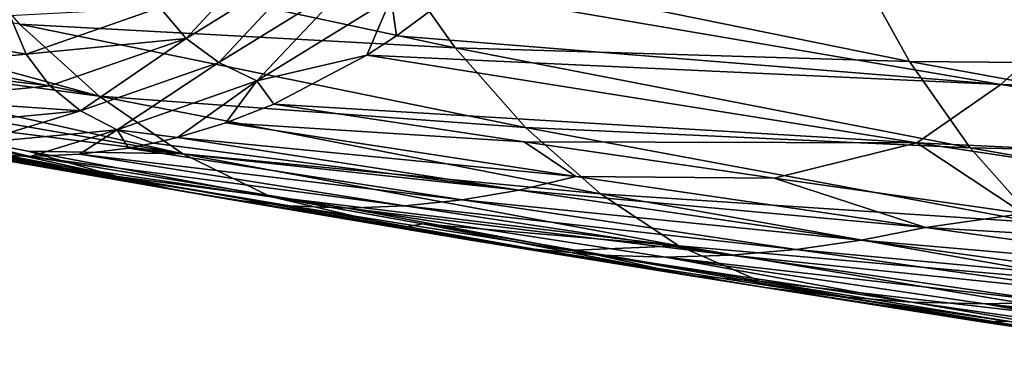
# Model space of a CAD drawing. Header units: metres. Extents: x -62 to 150, y -92 to 92.
# Tile 552 of 656: x 18.99 to 27.42, y 43.21 to 46.17. Entities that reach past the tile are written whole.
import ezdxf

# ---------------------------------------------------------------- set-up
doc = ezdxf.new("R2010")
doc.units = ezdxf.units.M
doc.layers.add('solid_500615', color=7, linetype='CONTINUOUS')

msp = doc.modelspace()

# ---------------------------------------------------------------- linework, layer by layer
at = {"layer": 'solid_500615'}
for points in [[(20.417042, 46.011471, 9.585359), (20.191126, 46.274544, 9.515548), (21.290684, 46.954277, 7.944853)], [(21.538279, 46.704666, 7.983693), (20.417042, 46.011471, 9.585359), (21.290684, 46.954277, 7.944853)], [(19.673246, 45.517666, 22.616928), (14.996449, 46.800739, 19.19849), (15.478703, 46.380611, 18.510082)], [(19.673246, 45.517666, 22.616928), (18.990992, 46.133984, 23.588219), (14.996449, 46.800739, 19.19849)], [(22.720213, 45.930622, 28.39382), (18.348534, 46.865509, 24.504572), (18.990992, 46.133984, 23.588219)], [(22.720213, 45.930622, 28.39382), (22.164045, 46.718388, 29.191378), (18.348534, 46.865509, 24.504572)], [(26.612579, 45.81477, 32.988541), (22.164045, 46.718388, 29.191378), (22.720213, 45.930622, 28.39382)], [(26.612579, 45.81477, 32.988541), (26.148317, 46.647255, 33.663391), (22.164045, 46.718388, 29.191378)], [(20.696369, 45.804039, 9.710937), (20.417042, 46.011471, 9.585359), (21.538279, 46.704666, 7.983693)], [(21.834379, 46.507641, 8.085312), (20.696369, 45.804039, 9.710937), (21.538279, 46.704666, 7.983693)], [(30.68495, 45.777782, 37.386879), (26.148317, 46.647255, 33.663391), (26.612579, 45.81477, 32.988541)], [(30.68495, 45.777782, 37.386879), (30.326895, 46.63728, 37.92955), (26.148317, 46.647255, 33.663391)], [(21.023191, 45.647644, 9.886282), (20.696369, 45.804039, 9.710937), (21.834379, 46.507641, 8.085312)], [(22.172983, 46.358513, 8.243826), (21.023191, 45.647644, 9.886282), (21.834379, 46.507641, 8.085312)], [(19.673246, 45.517666, 22.616928), (15.478703, 46.380611, 18.510082), (15.974462, 46.014366, 17.802418)], [(22.172983, 46.358513, 8.243826), (22.728722, 46.413731, 8.157976), (22.21966, 46.03307, 8.884834)], [(22.21966, 46.03307, 8.884834), (22.728722, 46.413731, 8.157976), (27.393139, 45.617371, 10.44418)], [(27.393139, 45.617371, 10.44418), (22.728722, 46.413731, 8.157976), (28.075609, 46.236187, 9.465525)], [(22.172983, 46.358513, 8.243826), (21.963238, 45.866287, 9.250944), (21.023191, 45.647644, 9.886282)], [(22.172983, 46.358513, 8.243826), (22.21966, 46.03307, 8.884834), (21.963238, 45.866287, 9.250944)], [(19.046984, 45.874996, 11.149392), (17.771049, 46.099037, 12.724997), (18.908247, 46.20789, 11.101579)], [(20.191126, 46.274544, 9.515548), (19.046984, 45.874996, 11.149392), (18.908247, 46.20789, 11.101579)], [(20.417042, 46.011471, 9.585359), (19.046984, 45.874996, 11.149392), (20.191126, 46.274544, 9.515548)], [(27.393139, 45.617371, 10.44418), (28.075609, 46.236187, 9.465525), (32.679657, 45.440781, 11.868855)], [(23.32292, 45.248074, 27.534571), (18.990992, 46.133984, 23.588219), (19.673246, 45.517666, 22.616928)], [(23.32292, 45.248074, 27.534571), (22.720213, 45.930622, 28.39382), (18.990992, 46.133984, 23.588219)], [(19.046984, 45.874996, 11.149392), (17.881613, 45.763802, 12.813029), (17.771049, 46.099037, 12.724997)], [(20.38858, 45.023998, 21.600128), (15.974462, 46.014366, 17.802418), (16.481699, 45.703247, 17.078417)], [(20.38858, 45.023998, 21.600128), (19.673246, 45.517666, 22.616928), (15.974462, 46.014366, 17.802418)], [(20.417042, 46.011471, 9.585359), (19.250317, 45.604149, 11.251451), (19.046984, 45.874996, 11.149392)], [(19.512182, 45.390621, 11.401962), (19.250317, 45.604149, 11.251451), (20.417042, 46.011471, 9.585359)], [(20.696369, 45.804039, 9.710937), (19.512182, 45.390621, 11.401962), (20.417042, 46.011471, 9.585359)], [(21.963238, 45.866287, 9.250944), (22.21966, 46.03307, 8.884834), (27.393139, 45.617371, 10.44418)], [(19.250317, 45.604149, 11.251451), (17.881613, 45.763802, 12.813029), (19.046984, 45.874996, 11.149392)], [(27.132713, 45.074142, 32.242119), (22.720213, 45.930622, 28.39382), (23.32292, 45.248074, 27.534571)], [(27.132713, 45.074142, 32.242119), (26.612579, 45.81477, 32.988541), (22.720213, 45.930622, 28.39382)], [(19.826771, 45.229755, 11.594778), (19.512182, 45.390621, 11.401962), (20.696369, 45.804039, 9.710937)], [(21.023191, 45.647644, 9.886282), (19.826771, 45.229755, 11.594778), (20.696369, 45.804039, 9.710937)], [(21.023191, 45.647644, 9.886282), (21.963238, 45.866287, 9.250944), (21.169165, 45.447308, 10.384228)], [(21.169165, 45.447308, 10.384228), (21.963238, 45.866287, 9.250944), (26.676069, 45.11879, 11.474937)], [(26.676069, 45.11879, 11.474937), (21.963238, 45.866287, 9.250944), (27.393139, 45.617371, 10.44418)], [(31.112339, 44.99258, 36.75729), (26.612579, 45.81477, 32.988541), (27.132713, 45.074142, 32.242119)], [(31.112339, 44.99258, 36.75729), (30.68495, 45.777782, 37.386879), (26.612579, 45.81477, 32.988541)], [(20.38858, 45.023998, 21.600128), (16.481699, 45.703247, 17.078417), (16.998116, 45.447353, 16.3409)], [(19.250317, 45.604149, 11.251451), (18.061947, 45.491024, 12.947921), (17.881613, 45.763802, 12.813029)], [(21.023191, 45.647644, 9.886282), (20.342697, 45.162804, 11.564921), (19.826771, 45.229755, 11.594778)], [(21.023191, 45.647644, 9.886282), (20.758167, 45.288181, 10.971573), (20.342697, 45.162804, 11.564921)], [(21.023191, 45.647644, 9.886282), (21.169165, 45.447308, 10.384228), (20.758167, 45.288181, 10.971573)], [(19.512182, 45.390621, 11.401962), (18.061947, 45.491024, 12.947921), (19.250317, 45.604149, 11.251451)], [(26.676069, 45.11879, 11.474937), (27.393139, 45.617371, 10.44418), (32.036575, 44.865841, 12.795331)], [(32.036575, 44.865841, 12.795331), (27.393139, 45.617371, 10.44418), (32.679657, 45.440781, 11.868855)], [(19.512182, 45.390621, 11.401962), (18.306028, 45.275837, 13.123819), (18.061947, 45.491024, 12.947921)], [(23.964468, 44.680279, 26.624451), (19.673246, 45.517666, 22.616928), (20.38858, 45.023998, 21.600128)], [(23.964468, 44.680279, 26.624451), (23.32292, 45.248074, 27.534571), (19.673246, 45.517666, 22.616928)], [(19.062336, 45.045353, 18.456913), (20.38858, 45.023998, 21.600128), (16.998116, 45.447353, 16.3409)], [(19.830109, 44.829506, 18.066669), (19.062336, 45.045353, 18.456913), (16.998116, 45.447353, 16.3409)], [(19.830109, 44.829506, 18.066669), (16.998116, 45.447353, 16.3409), (17.406237, 45.288914, 15.75851)], [(18.608145, 45.113373, 13.33444), (18.306028, 45.275837, 13.123819), (19.512182, 45.390621, 11.401962)], [(19.826771, 45.229755, 11.594778), (18.608145, 45.113373, 13.33444), (19.512182, 45.390621, 11.401962)], [(20.758167, 45.288181, 10.971573), (21.169165, 45.447308, 10.384228), (23.313274, 45.126419, 11.350429)], [(23.313274, 45.126419, 11.350429), (21.169165, 45.447308, 10.384228), (26.676069, 45.11879, 11.474937)], [(17.406237, 45.288914, 15.75851), (17.821705, 45.163353, 15.165175), (20.320965, 44.714027, 17.371761)], [(19.830109, 44.829506, 18.066669), (17.406237, 45.288914, 15.75851), (20.320965, 44.714027, 17.371761)], [(20.342697, 45.162804, 11.564921), (20.758167, 45.288181, 10.971573), (23.755522, 44.828449, 12.460589)], [(23.755522, 44.828449, 12.460589), (20.758167, 45.288181, 10.971573), (23.313274, 45.126419, 11.350429)], [(19.826771, 45.229755, 11.594778), (19.082197, 45.001251, 13.36506), (18.608145, 45.113373, 13.33444)], [(19.826771, 45.229755, 11.594778), (19.503622, 45.019161, 12.763219), (19.082197, 45.001251, 13.36506)], [(19.826771, 45.229755, 11.594778), (19.92417, 45.073055, 12.162629), (19.503622, 45.019161, 12.763219)], [(19.826771, 45.229755, 11.594778), (20.342697, 45.162804, 11.564921), (20.134188, 45.113552, 11.862698)], [(19.826771, 45.229755, 11.594778), (20.134188, 45.113552, 11.862698), (19.92417, 45.073055, 12.162629)], [(27.699942, 44.436543, 31.436544), (23.32292, 45.248074, 27.534571), (23.964468, 44.680279, 26.624451)], [(27.699942, 44.436543, 31.436544), (27.132713, 45.074142, 32.242119), (23.32292, 45.248074, 27.534571)], [(17.821705, 45.163353, 15.165175), (18.033663, 45.11327, 14.862478), (20.812681, 44.62949, 16.672518)], [(20.320965, 44.714027, 17.371761), (17.821705, 45.163353, 15.165175), (20.812681, 44.62949, 16.672518)], [(18.033663, 45.11327, 14.862478), (18.240231, 45.073421, 14.567477), (20.812681, 44.62949, 16.672518)], [(18.608145, 45.113373, 13.33444), (19.082197, 45.001251, 13.36506), (18.660782, 45.019344, 13.966886)], [(19.92417, 45.073055, 12.162629), (20.134188, 45.113552, 11.862698), (23.270491, 44.713226, 13.159556)], [(20.134188, 45.113552, 11.862698), (20.342697, 45.162804, 11.564921), (23.270491, 44.713226, 13.159556)], [(23.270491, 44.713226, 13.159556), (20.342697, 45.162804, 11.564921), (23.755522, 44.828449, 12.460589)], [(25.453049, 44.814865, 12.329796), (23.313274, 45.126419, 11.350429), (26.676069, 45.11879, 11.474937)], [(23.755522, 44.828449, 12.460589), (23.313274, 45.126419, 11.350429), (25.453049, 44.814865, 12.329796)], [(27.588428, 44.512737, 13.322203), (25.453049, 44.814865, 12.329796), (26.676069, 45.11879, 11.474937)], [(31.363424, 44.412823, 13.770181), (26.676069, 45.11879, 11.474937), (32.036575, 44.865841, 12.795331)], [(27.588428, 44.512737, 13.322203), (26.676069, 45.11879, 11.474937), (31.363424, 44.412823, 13.770181)], [(18.240231, 45.073421, 14.567477), (18.660782, 45.019344, 13.966886), (21.304718, 44.577412, 15.970428)], [(20.812681, 44.62949, 16.672518), (18.240231, 45.073421, 14.567477), (21.304718, 44.577412, 15.970428)], [(19.062336, 45.045353, 18.456913), (21.136482, 44.659332, 20.55423), (20.38858, 45.023998, 21.600128)], [(19.830109, 44.829506, 18.066669), (21.136482, 44.659332, 20.55423), (19.062336, 45.045353, 18.456913)], [(19.503622, 45.019161, 12.763219), (19.92417, 45.073055, 12.162629), (22.781559, 44.628952, 13.860676)], [(22.781559, 44.628952, 13.860676), (19.92417, 45.073055, 12.162629), (23.270491, 44.713226, 13.159556)], [(31.597395, 44.296234, 36.05727), (27.132713, 45.074142, 32.242119), (27.699942, 44.436543, 31.436544)], [(31.597395, 44.296234, 36.05727), (31.112339, 44.99258, 36.75729), (27.132713, 45.074142, 32.242119)], [(18.660782, 45.019344, 13.966886), (19.082197, 45.001251, 13.36506), (21.79777, 44.559689, 15.26676)], [(21.304718, 44.577412, 15.970428), (18.660782, 45.019344, 13.966886), (21.79777, 44.559689, 15.26676)], [(19.082197, 45.001251, 13.36506), (19.503622, 45.019161, 12.763219), (22.290104, 44.577133, 14.563159)], [(21.79777, 44.559689, 15.26676), (19.082197, 45.001251, 13.36506), (22.290104, 44.577133, 14.563159)], [(22.290104, 44.577133, 14.563159), (19.503622, 45.019161, 12.763219), (22.781559, 44.628952, 13.860676)], [(24.636255, 44.23753, 25.675512), (20.38858, 45.023998, 21.600128), (21.136482, 44.659332, 20.55423)], [(24.636255, 44.23753, 25.675512), (23.964468, 44.680279, 26.624451), (20.38858, 45.023998, 21.600128)], [(22.276136, 44.393063, 20.362846), (21.136482, 44.659332, 20.55423), (19.830109, 44.829506, 18.066669)], [(22.276136, 44.393063, 20.362846), (19.830109, 44.829506, 18.066669), (20.320965, 44.714027, 17.371761)], [(23.270491, 44.713226, 13.159556), (23.755522, 44.828449, 12.460589), (26.749262, 44.392086, 13.97456)], [(26.749262, 44.392086, 13.97456), (23.755522, 44.828449, 12.460589), (25.453049, 44.814865, 12.329796)], [(26.749262, 44.392086, 13.97456), (25.453049, 44.814865, 12.329796), (27.588428, 44.512737, 13.322203)], [(22.839443, 44.286335, 19.571695), (20.320965, 44.714027, 17.371761), (20.812681, 44.62949, 16.672518)], [(22.276136, 44.393063, 20.362846), (20.320965, 44.714027, 17.371761), (22.839443, 44.286335, 19.571695)], [(22.781559, 44.628952, 13.860676), (23.270491, 44.713226, 13.159556), (26.198664, 44.28558, 14.77454)], [(26.198664, 44.28558, 14.77454), (23.270491, 44.713226, 13.159556), (26.749262, 44.392086, 13.97456)], [(23.400982, 44.206596, 18.775417), (20.812681, 44.62949, 16.672518), (21.304718, 44.577412, 15.970428)], [(22.839443, 44.286335, 19.571695), (20.812681, 44.62949, 16.672518), (23.400982, 44.206596, 18.775417)], [(24.636255, 44.23753, 25.675512), (21.136482, 44.659332, 20.55423), (22.441545, 44.425541, 21.859228)], [(22.276136, 44.393063, 20.362846), (22.441545, 44.425541, 21.859228), (21.136482, 44.659332, 20.55423)], [(22.290104, 44.577133, 14.563159), (22.781559, 44.628952, 13.860676), (25.642391, 44.206085, 15.574365)], [(25.642391, 44.206085, 15.574365), (22.781559, 44.628952, 13.860676), (26.198664, 44.28558, 14.77454)], [(28.305471, 43.913273, 30.584148), (23.964468, 44.680279, 26.624451), (24.636255, 44.23753, 25.675512)], [(28.305471, 43.913273, 30.584148), (27.699942, 44.436543, 31.436544), (23.964468, 44.680279, 26.624451)], [(23.961349, 44.156532, 17.976082), (21.304718, 44.577412, 15.970428), (21.79777, 44.559689, 15.26676)], [(23.400982, 44.206596, 18.775417), (21.304718, 44.577412, 15.970428), (23.961349, 44.156532, 17.976082)], [(21.79777, 44.559689, 15.26676), (22.290104, 44.577133, 14.563159), (25.082964, 44.156269, 16.374269)], [(24.522884, 44.139297, 17.175018), (21.79777, 44.559689, 15.26676), (25.082964, 44.156269, 16.374269)], [(23.961349, 44.156532, 17.976082), (21.79777, 44.559689, 15.26676), (24.522884, 44.139297, 17.175018)], [(25.082964, 44.156269, 16.374269), (22.290104, 44.577133, 14.563159), (25.642391, 44.206085, 15.574365)], [(26.749262, 44.392086, 13.97456), (27.588428, 44.512737, 13.322203), (29.719358, 44.220127, 14.327521)], [(24.742443, 43.978458, 22.646275), (22.441545, 44.425541, 21.859228), (22.276136, 44.393063, 20.362846)], [(24.742443, 43.978458, 22.646275), (22.276136, 44.393063, 20.362846), (22.839443, 44.286335, 19.571695)], [(23.750471, 44.198044, 23.156857), (24.636255, 44.23753, 25.675512), (22.441545, 44.425541, 21.859228)], [(24.742443, 43.978458, 22.646275), (23.750471, 44.198044, 23.156857), (22.441545, 44.425541, 21.859228)], [(26.198664, 44.28558, 14.77454), (26.749262, 44.392086, 13.97456), (29.737989, 43.977547, 15.51191)], [(29.737989, 43.977547, 15.51191), (26.749262, 44.392086, 13.97456), (29.719358, 44.220127, 14.327521)], [(25.375011, 43.879086, 21.763798), (22.839443, 44.286335, 19.571695), (23.400982, 44.206596, 18.775417)], [(24.742443, 43.978458, 22.646275), (22.839443, 44.286335, 19.571695), (25.375011, 43.879086, 21.763798)], [(25.642391, 44.206085, 15.574365), (26.198664, 44.28558, 14.77454), (29.125347, 43.878368, 16.40823)], [(29.125347, 43.878368, 16.40823), (26.198664, 44.28558, 14.77454), (29.737989, 43.977547, 15.51191)], [(26.003067, 43.803509, 20.874945), (23.400982, 44.206596, 18.775417), (23.961349, 44.156532, 17.976082)], [(25.375011, 43.879086, 21.763798), (23.400982, 44.206596, 18.775417), (26.003067, 43.803509, 20.874945)], [(23.750471, 44.198044, 23.156857), (25.331369, 43.932529, 24.709265), (24.636255, 44.23753, 25.675512)], [(24.742443, 43.978458, 22.646275), (25.331369, 43.932529, 24.709265), (23.750471, 44.198044, 23.156857)], [(28.938955, 43.517292, 29.699438), (24.636255, 44.23753, 25.675512), (25.331369, 43.932529, 24.709265)], [(28.938955, 43.517292, 29.699438), (28.305471, 43.913273, 30.584148), (24.636255, 44.23753, 25.675512)], [(25.082964, 44.156269, 16.374269), (25.642391, 44.206085, 15.574365), (28.504786, 43.803024, 17.302134)], [(28.504786, 43.803024, 17.302134), (25.642391, 44.206085, 15.574365), (29.125347, 43.878368, 16.40823)], [(26.628626, 43.755409, 19.982691), (23.961349, 44.156532, 17.976082), (24.522884, 44.139297, 17.175018)], [(26.003067, 43.803509, 20.874945), (23.961349, 44.156532, 17.976082), (26.628626, 43.755409, 19.982691)], [(24.522884, 44.139297, 17.175018), (25.082964, 44.156269, 16.374269), (27.880371, 43.755154, 18.195038)], [(27.25561, 43.738708, 19.08852), (24.522884, 44.139297, 17.175018), (27.880371, 43.755154, 18.195038)], [(26.628626, 43.755409, 19.982691), (24.522884, 44.139297, 17.175018), (27.25561, 43.738708, 19.08852)], [(27.880371, 43.755154, 18.195038), (25.082964, 44.156269, 16.374269), (28.504786, 43.803024, 17.302134)], [(27.22752, 43.585495, 24.916056), (25.331369, 43.932529, 24.709265), (24.742443, 43.978458, 22.646275)], [(27.22752, 43.585495, 24.916056), (24.742443, 43.978458, 22.646275), (25.375011, 43.879086, 21.763798)], [(28.938955, 43.517292, 29.699438), (25.331369, 43.932529, 24.709265), (27.454414, 43.591694, 26.768738)], [(27.22752, 43.585495, 24.916056), (27.454414, 43.591694, 26.768738), (25.331369, 43.932529, 24.709265)], [(27.92588, 43.492111, 23.946823), (25.375011, 43.879086, 21.763798), (26.003067, 43.803509, 20.874945)], [(27.22752, 43.585495, 24.916056), (25.375011, 43.879086, 21.763798), (27.92588, 43.492111, 23.946823)], [(28.617188, 43.420124, 22.969839), (26.003067, 43.803509, 20.874945), (26.628626, 43.755409, 19.982691)], [(27.92588, 43.492111, 23.946823), (26.003067, 43.803509, 20.874945), (28.617188, 43.420124, 22.969839)], [(29.304842, 43.373917, 21.989033), (26.628626, 43.755409, 19.982691), (27.25561, 43.738708, 19.08852)], [(28.617188, 43.420124, 22.969839), (26.628626, 43.755409, 19.982691), (29.304842, 43.373917, 21.989033)], [(27.25561, 43.738708, 19.08852), (27.880371, 43.755154, 18.195038), (30.680599, 43.373672, 20.024279)], [(29.994247, 43.357784, 21.006079), (27.25561, 43.738708, 19.08852), (30.680599, 43.373672, 20.024279)], [(29.304842, 43.373917, 21.989033), (27.25561, 43.738708, 19.08852), (29.994247, 43.357784, 21.006079)], [(29.72986, 43.213966, 27.171297), (27.454414, 43.591694, 26.768738), (27.22752, 43.585495, 24.916056)], [(29.72986, 43.213966, 27.171297), (27.22752, 43.585495, 24.916056), (27.92588, 43.492111, 23.946823)]]:
    msp.add_3dface(points, dxfattribs=at)

doc.saveas('drawing.dxf')
